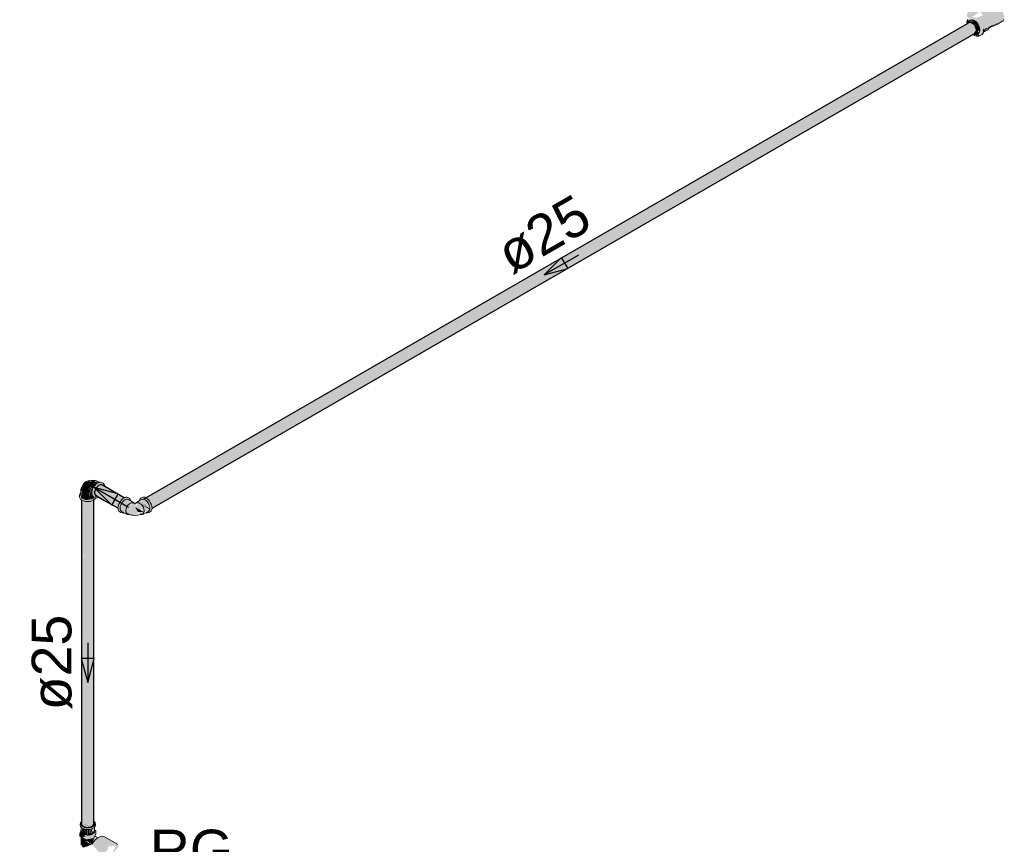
# Model space of a CAD drawing. Header units: millimetres. Extents: x 567 to 934, y -1 to 364.
# Tile 520 of 656: x 818.62 to 823.58, y 8.98 to 13.13. Entities that reach past the tile are written whole.
import ezdxf

# ---------------------------------------------------------------- set-up
doc = ezdxf.new("R2010")
doc.units = ezdxf.units.MM
doc.header["$MEASUREMENT"] = 0
doc.linetypes.add('NULL', pattern=[0])
for name, color, linetype, lineweight in [('AF-Condutos', 140, 'Continuous', 25), ('AF-Conexões', 152, 'Continuous', 18), ('AF-Registro', 253, 'Continuous', 18), ('AF-Sentido conduto', 140, 'Continuous', 30), ('AF-Textos conduto', 7, 'Continuous', 9), ('Textos', 7, 'Continuous', 9)]:
    doc.layers.add(name, color=color, linetype=linetype, lineweight=lineweight)
doc.styles.add('Arial', font='arial.ttf')

msp = doc.modelspace()

# ---------------------------------------------------------------- hatches: boundary and pattern name
at = {"layer": 'AF-Condutos', "linetype": 'Continuous'}
for points in [[(823.4083, 13.1189), (823.4193, 13.1276), (819.2417, 10.7156)], [(823.4266, 13.1295), (819.2489, 10.7175), (823.4338, 13.1257)], [(819.2567, 10.7243), (819.2585, 10.7231), (823.4266, 13.1295)], [(823.4338, 13.1257), (819.2577, 10.7146), (823.442, 13.1181)], [(823.4354, 13.1266), (819.2585, 10.7231), (819.2646, 10.7186)], [(819.2648, 10.7187), (819.2723, 10.7107), (823.4442, 13.1194)], [(823.4259, 13.1088), (819.2665, 10.7074), (823.4384, 13.1015)], [(819.2738, 10.7115), (819.2793, 10.7002), (823.4515, 13.109)], [(823.4514, 13.0948), (823.4391, 13.1019), (819.2738, 10.6971)], [(823.4411, 13.0784), (823.4393, 13.083), (823.4514, 13.0948), (819.2783, 10.6855), (823.4152, 13.0626)], [(819.2846, 10.6891), (823.456, 13.0974), (819.2806, 10.7009)], [(823.4542, 13.0783), (819.2765, 10.6663), (823.4201, 13.0578)], [(823.457, 13.0866), (819.2793, 10.6746), (823.4321, 13.0655)], [(823.4399, 13.0767), (823.4152, 13.0626), (819.2793, 10.6746)], [(819.2871, 10.6791), (823.4152, 13.0626), (819.2854, 10.6895)], [(823.4482, 13.074), (819.2872, 10.6725), (819.2871, 10.6716)], [(823.4542, 13.0783), (819.288, 10.6796), (819.2872, 10.6725)], [(823.4567, 13.0864), (823.4321, 13.0655), (823.4542, 13.0783)], [(819.0488, 10.7801), (819.1465, 10.7242), (819.0339, 10.7892), (819.0172, 10.7858), (819.0019, 10.7668), (818.9982, 10.7448), (819.1157, 10.6722), (819.1286, 10.7079), (819.0509, 10.7625), (819.1352, 10.7176), (819.0494, 10.7745), (819.1421, 10.7229)], [(819.0488, 10.7801), (819.143, 10.7227), (819.1464, 10.7241)], [(819.0494, 10.7745), (819.1366, 10.7173), (819.1431, 10.7221)], [(818.9326, 9.0861), (818.9345, 9.0754), (818.9522, 9.0652), (818.9522, 10.7132), (818.9417, 9.0988), (818.9415, 10.7172), (818.9346, 9.0951), (818.9345, 10.7234)], [(818.9647, 9.0641), (818.977, 9.066), (818.977, 10.714)], [(818.977, 9.066), (818.9869, 9.0706), (818.9869, 10.7186)], [(818.9927, 10.7128), (818.9927, 10.7251), (818.9869, 10.7186)], [(818.9927, 9.0771), (818.9927, 10.7251), (818.9869, 9.0706)], [(819.0019, 10.7374), (819.0206, 10.7291), (819.007, 10.7394)], [(819.0185, 10.7278), (819.1158, 10.6716), (819.0313, 10.7244)], [(819.0509, 10.7625), (819.1288, 10.7088), (819.1363, 10.7167)], [(818.9326, 10.7132), (818.9326, 9.0826), (818.9345, 10.7121)], [(818.9346, 9.0889), (818.9414, 10.7093), (818.9345, 10.7123)], [(818.9415, 10.7091), (818.9417, 9.0988), (818.9521, 10.7045)], [(818.9522, 9.0652), (818.9647, 9.0641), (818.9647, 10.7121)], [(818.9522, 10.7048), (818.9522, 9.0652), (818.9647, 10.7035)], [(818.9647, 10.7058), (818.9647, 9.0641), (818.977, 10.7067)], [(818.9869, 10.7096), (818.977, 10.7072), (818.977, 9.066)], [(818.9869, 9.0706), (818.9927, 10.7128), (818.9869, 10.7085)], [(818.9927, 9.0771), (818.9934, 10.7133), (818.9927, 10.7128)], [(818.9934, 9.0845), (818.9934, 10.7133), (818.9927, 9.0953)]]:
    msp.add_hatch(color=151, dxfattribs=at).paths.add_polyline_path(points)
at = {"layer": 'AF-Conexões', "linetype": 'Continuous'}
for points in [[(823.4685, 13.2129), (823.4483, 13.2227), (823.4319, 13.2187), (823.411, 13.2012), (823.3974, 13.1776), (823.3924, 13.1533), (823.398, 13.1394), (823.4253, 13.1501), (823.456, 13.1738), (823.4759, 13.157), (823.4444, 13.1427), (823.4115, 13.1469), (823.3937, 13.1287), (823.4006, 13.1275), (823.4149, 13.1326), (823.4108, 13.1411), (823.4393, 13.1327), (823.4372, 13.1251), (823.4536, 13.0989), (823.456, 13.0511), (823.4686, 13.0587), (823.4773, 13.0863), (823.5036, 13.0936), (823.4773, 13.0757), (823.4984, 13.0859), (823.5273, 13.1093), (823.5244, 13.1025), (823.5467, 13.1107), (823.573, 13.126), (823.5806, 13.145), (823.5732, 13.1745), (823.554, 13.1987), (823.5317, 13.2074), (823.5031, 13.1921), (823.5029, 13.1889), (823.4829, 13.1884), (823.4608, 13.2087)], [(823.3944, 13.1194), (823.4029, 13.1205), (823.4199, 13.1321), (823.3953, 13.1284)], [(823.3944, 13.1192), (823.3944, 13.1133), (823.4086, 13.1188), (823.4302, 13.1063), (823.4367, 13.1059), (823.4141, 13.1246)], [(823.4248, 13.1308), (823.4146, 13.1264), (823.4367, 13.1059), (823.4516, 13.1031), (823.4492, 13.1081)], [(823.4536, 13.0669), (823.4471, 13.0749), (823.4372, 13.103), (823.4411, 13.0784), (823.4311, 13.0642), (823.4237, 13.0599), (823.4367, 13.0559)], [(823.4564, 13.0896), (823.4516, 13.1031), (823.4316, 13.1062), (823.4411, 13.0784), (823.4373, 13.1022), (823.4471, 13.0749)], [(823.5273, 13.1093), (823.5055, 13.0971), (823.5022, 13.0901)], [(823.5197, 13.0978), (823.5273, 13.1093), (823.5029, 13.0907)], [(823.4379, 13.0565), (823.4393, 13.0497), (823.4482, 13.0488)], [(823.4402, 13.0579), (823.4482, 13.0488), (823.456, 13.0511), (823.4446, 13.0602)], [(823.4435, 13.061), (823.456, 13.0511), (823.4492, 13.0628)], [(823.4573, 13.0808), (823.4569, 13.0865), (823.4471, 13.0749)], [(823.4753, 13.0696), (823.5013, 13.0868), (823.4762, 13.0748)], [(823.5036, 13.0936), (823.4773, 13.079), (823.4762, 13.0751)], [(823.4793, 13.0801), (823.5036, 13.0936), (823.4851, 13.0885)], [(818.9345, 10.777), (818.9337, 10.7612), (818.9459, 10.7513), (818.9663, 10.7481), (818.9641, 10.7575), (818.9679, 10.7953), (818.9817, 10.8041), (818.9709, 10.8098), (818.945, 10.7978)], [(818.9865, 10.7626), (818.9668, 10.7822), (818.9643, 10.7739)], [(818.9855, 10.7617), (818.9667, 10.7725), (818.9844, 10.7556)], [(818.9668, 10.7578), (818.984, 10.7479), (818.9668, 10.7634), (818.9846, 10.7537), (818.9667, 10.7717)], [(818.9893, 10.7706), (818.9927, 10.7776), (818.9707, 10.7904), (818.9668, 10.7822)], [(818.9858, 10.7632), (818.988, 10.7679), (818.9668, 10.7822)], [(818.9668, 10.7634), (818.9842, 10.7492), (818.9846, 10.7537)], [(818.9985, 10.7861), (818.9817, 10.8041), (818.9707, 10.7904), (818.9927, 10.7776)], [(819.0043, 10.7923), (818.9881, 10.8087), (818.9817, 10.8041)], [(819.0026, 10.792), (818.9817, 10.8041), (818.9984, 10.7861)], [(819.0185, 10.7278), (818.9982, 10.7334), (819.0019, 10.7668), (819.0139, 10.7827), (819.027, 10.7338), (819.0259, 10.7899), (819.0459, 10.7823), (819.0413, 10.7968), (819.0212, 10.8029), (818.9988, 10.7866), (818.988, 10.7679), (818.9841, 10.7486), (818.9934, 10.7311)], [(819.0139, 10.7998), (818.9927, 10.8107), (818.9881, 10.8087)], [(819.0086, 10.7969), (818.9881, 10.8087), (819.004, 10.7926)], [(819.0138, 10.7998), (818.9881, 10.8087), (819.0079, 10.7972)], [(819.0188, 10.8018), (819.0055, 10.8104), (818.9944, 10.8114)], [(818.9215, 10.7365), (818.9271, 10.7177), (818.9524, 10.7065), (818.9739, 10.7065), (818.9926, 10.7127), (818.9992, 10.7245), (818.984, 10.7157), (818.9524, 10.7133), (818.9326, 10.7221), (818.9229, 10.7303), (818.9271, 10.7485)], [(818.9271, 10.7245), (818.9524, 10.7133), (818.9744, 10.7156), (818.9721, 10.7465), (818.9631, 10.7458), (818.9352, 10.7542), (818.9326, 10.7271)], [(818.9283, 10.7495), (818.9283, 10.729), (818.9326, 10.7527)], [(818.9295, 10.7313), (818.9326, 10.7271), (818.933, 10.7559)], [(818.9297, 10.7605), (818.933, 10.7559), (818.9631, 10.7458)], [(818.9643, 10.7592), (818.9846, 10.7446), (818.9842, 10.7478)], [(818.9877, 10.7223), (818.9877, 10.7344), (818.9756, 10.7473), (818.9721, 10.7171)], [(818.9933, 10.7265), (818.9881, 10.7338), (818.9877, 10.7223)], [(818.9994, 10.7388), (818.9998, 10.7258), (819.0036, 10.734)], [(819.2666, 10.6483), (819.2803, 10.661), (819.275, 10.6923), (819.2638, 10.7076), (819.2371, 10.7242), (819.209, 10.7016), (819.2328, 10.6953), (819.2477, 10.6734), (819.2299, 10.6941), (819.2133, 10.6951), (819.2058, 10.6791), (819.2032, 10.6939), (819.1806, 10.6985), (819.1843, 10.6887), (819.173, 10.6941), (819.1853, 10.6992), (819.151, 10.7202), (819.1719, 10.7223), (819.1528, 10.7269), (819.1304, 10.7106), (819.1197, 10.6919), (819.1157, 10.6726), (819.1197, 10.6579), (819.1363, 10.6483), (819.1227, 10.6677), (819.1409, 10.6487), (819.2058, 10.6361), (819.227, 10.6397), (819.2133, 10.6426), (819.2098, 10.6495), (819.2133, 10.6581), (819.2275, 10.6684), (819.2311, 10.6598), (819.2342, 10.6695), (819.2417, 10.6586), (819.2311, 10.6598), (819.2275, 10.6684), (819.2133, 10.6581), (819.2133, 10.6426), (819.2181, 10.6498), (819.2275, 10.6413), (819.2472, 10.6546), (819.2756, 10.6652), (819.2762, 10.6696), (819.2526, 10.6519)], [(819.1633, 10.7179), (819.1582, 10.7174), (819.1803, 10.7046)], [(819.231, 10.7223), (819.2234, 10.7114), (819.2371, 10.7242), (819.2503, 10.7206), (819.2727, 10.6982), (819.2803, 10.6786), (819.2803, 10.661), (819.2666, 10.6483), (819.2727, 10.6502), (819.2862, 10.6644), (819.2832, 10.6919), (819.2725, 10.7106), (819.2577, 10.7236)], [(819.2473, 10.6521), (819.2026, 10.6779), (819.2141, 10.654)], [(819.2277, 10.7076), (819.2756, 10.6652), (819.2766, 10.6673)], [(819.2346, 10.6908), (819.237, 10.6871), (819.2757, 10.6651), (819.2655, 10.6738)]]:
    msp.add_hatch(color=161, dxfattribs=at).paths.add_polyline_path(points)
at = {"layer": 'AF-Registro', "linetype": 'Continuous'}
for points in [[(819.0005, 9.0695), (819.0018, 9.0813), (818.9935, 9.0714), (818.9638, 9.0594), (818.9395, 9.0673), (818.9448, 9.0562), (818.9736, 9.054), (818.981, 9.0608)], [(818.9417, 9.0835), (818.9743, 9.0647), (818.9806, 9.0641)], [(818.9291, 9.047), (818.9236, 9.0351), (818.953, 9.0181)], [(818.9236, 9.0194), (818.9309, 9.0152), (818.953, 9.0181), (818.9236, 9.0351)], [(818.9295, 9.0453), (818.9341, 9.0354), (818.9385, 9.0586)], [(819.0039, 9.0475), (818.9955, 9.0346), (818.953, 9.0181), (818.9319, 9.0146), (818.953, 9.0024), (818.9932, 9.0086)], [(818.9385, 9.0589), (818.9341, 9.0354), (818.9466, 9.0282), (818.9408, 9.058)], [(818.941, 9.0571), (818.9466, 9.0282), (818.9466, 9.0554)], [(818.9466, 9.0558), (818.9466, 9.0282), (818.9549, 9.0262)], [(818.9482, 9.0544), (818.9549, 9.0262), (818.9549, 9.0538)], [(818.9624, 9.0534), (818.9549, 9.0539), (818.9549, 9.0262), (818.9638, 9.0255)], [(818.9713, 9.0538), (818.9638, 9.0533), (818.9638, 9.0255), (818.9727, 9.0262)], [(818.9809, 9.0296), (818.9809, 9.0557), (818.973, 9.0277)], [(818.979, 9.0544), (818.9736, 9.054), (818.973, 9.0277)], [(818.9866, 9.0571), (818.9809, 9.0558), (818.9809, 9.0282)], [(818.9915, 9.0547), (818.9809, 9.0282), (818.9935, 9.0354)], [(818.9986, 9.0202), (819.0039, 9.0318), (819.0039, 9.0475)], [(818.9319, 8.9702), (818.9402, 8.962), (818.9831, 8.977), (818.9422, 9.0008), (818.9591, 8.9963), (818.983, 8.9776), (818.9938, 8.993), (818.9906, 9.0032), (818.9402, 9.002), (818.9319, 9.0102)], [(818.932, 9.0143), (818.9362, 9.0051), (818.9517, 9.0032)], [(818.9914, 9.0051), (818.992, 9.0085), (818.9556, 8.9966), (818.972, 8.9966)], [(819.0337, 9.02), (819.0161, 9.0141), (818.9985, 8.9996), (818.9839, 8.979), (819.039, 8.9188), (819.0802, 8.9271), (819.0545, 8.939), (819.0661, 8.9555), (819.0632, 8.9615), (819.0773, 8.9748), (819.0802, 8.9671), (819.0943, 8.9718), (819.1059, 8.9687), (819.0802, 8.9271), (819.12, 8.9651), (819.113, 8.978), (819.0483, 9.0162)]]:
    msp.add_hatch(color=254, dxfattribs=at).paths.add_polyline_path(points)

# ---------------------------------------------------------------- linework, layer by layer
at = {"layer": 'AF-Condutos'}
for p, q in [((823.393, 13.1124), (819.2417, 10.7156)), ((823.3944, 13.1133), (823.393, 13.1124)), ((823.4063, 13.1201), (823.3944, 13.1133)), ((823.4266, 13.1295), (823.4193, 13.1276)), ((823.4302, 13.1284), (823.4266, 13.1295)), ((819.2871, 10.6716), (823.4482, 13.074)), ((819.0019, 10.7668), (818.9982, 10.7552)), ((819.0086, 10.7776), (819.0019, 10.7668)), ((819.0172, 10.7858), (819.0086, 10.7776)), ((819.0261, 10.7898), (819.0172, 10.7858)), ((819.0339, 10.7892), (819.0261, 10.7898)), ((819.0487, 10.7806), (819.0339, 10.7892)), ((819.1465, 10.7242), (819.0487, 10.7806)), ((818.9982, 10.7552), (818.9982, 10.7492)), ((818.9982, 10.7492), (818.9982, 10.7448)), ((818.9982, 10.7448), (819.0019, 10.7374)), ((819.0019, 10.7374), (819.0048, 10.7357)), ((819.0048, 10.7357), (819.006, 10.735)), ((819.006, 10.735), (819.0185, 10.7278)), ((819.0185, 10.7278), (819.0536, 10.7075)), ((818.9326, 10.7136), (818.9326, 10.7132)), ((818.9326, 10.7132), (818.9326, 9.0826)), ((818.9934, 9.0948), (818.9934, 10.7133)), ((819.0536, 10.7075), (819.1158, 10.6716)), ((818.9326, 9.0826), (818.9345, 9.0754)), ((818.9869, 9.0706), (818.9927, 9.0771)), ((818.9927, 9.0771), (818.9934, 9.0845)), ((818.9934, 9.0884), (818.9934, 9.0948)), ((818.9934, 9.0883), (818.9934, 9.0884)), ((818.9934, 9.0845), (818.9934, 9.0883)), ((818.9345, 9.0754), (818.9415, 9.0692)), ((818.9415, 9.0692), (818.9522, 9.0652)), ((818.9522, 9.0652), (818.9647, 9.0641)), ((818.9647, 9.0641), (818.977, 9.066)), ((818.977, 9.066), (818.9869, 9.0706))]:
    msp.add_line(p, q, dxfattribs=at)
at = {"layer": 'AF-Conexões'}
for p, q in [((823.3936, 13.1278), (823.3924, 13.1183)), ((823.3924, 13.1183), (823.393, 13.1124)), ((823.3937, 13.1287), (823.3936, 13.1278)), ((823.3969, 13.1358), (823.3937, 13.1287)), ((823.4172, 13.1323), (823.3944, 13.1192)), ((823.3944, 13.1192), (823.3944, 13.1133)), ((823.4086, 13.1188), (823.4302, 13.1063)), ((823.41, 13.1307), (823.4158, 13.1325)), ((823.4158, 13.1325), (823.4172, 13.1323)), ((823.4172, 13.1323), (823.4225, 13.1318)), ((823.4225, 13.1318), (823.4296, 13.1288)), ((823.4296, 13.1288), (823.4302, 13.1284)), ((823.4302, 13.1284), (823.4368, 13.1235)), ((823.4302, 13.1063), (823.4411, 13.0784)), ((823.4368, 13.1235), (823.4435, 13.1165)), ((823.4435, 13.1165), (823.4492, 13.1081)), ((823.4492, 13.1081), (823.4536, 13.0989)), ((823.4536, 13.0989), (823.4556, 13.0923)), ((823.5016, 13.0875), (823.5197, 13.0978)), ((823.5048, 13.0967), (823.5022, 13.0901)), ((823.5042, 13.0938), (823.5048, 13.0967)), ((823.5197, 13.0978), (823.527, 13.1021)), ((823.527, 13.1021), (823.5356, 13.1071)), ((823.5356, 13.1071), (823.5371, 13.108)), ((823.5371, 13.108), (823.5391, 13.1091)), ((823.5371, 13.108), (823.5407, 13.1081)), ((823.5434, 13.1117), (823.5379, 13.1091)), ((823.5391, 13.1091), (823.5434, 13.1117)), ((823.5407, 13.1081), (823.5467, 13.1107)), ((823.5467, 13.1107), (823.5688, 13.1236)), ((823.5688, 13.1236), (823.573, 13.126)), ((823.573, 13.126), (823.5756, 13.1297)), ((823.5756, 13.1297), (823.576, 13.1301)), ((823.576, 13.1301), (823.5786, 13.1339)), ((823.4223, 13.0591), (823.4246, 13.0574)), ((823.4237, 13.0599), (823.4268, 13.059)), ((823.4246, 13.0574), (823.4296, 13.0538)), ((823.4268, 13.059), (823.4367, 13.0559)), ((823.4296, 13.0538), (823.4393, 13.0497)), ((823.4311, 13.0642), (823.4302, 13.063)), ((823.4411, 13.0784), (823.4311, 13.0642)), ((823.4367, 13.0559), (823.449, 13.063)), ((823.4393, 13.0497), (823.4482, 13.0488)), ((823.4482, 13.0488), (823.456, 13.0511)), ((823.449, 13.063), (823.45, 13.0636)), ((823.45, 13.0636), (823.4492, 13.0628)), ((823.4536, 13.0669), (823.45, 13.0636)), ((823.4564, 13.073), (823.4536, 13.0669)), ((823.4556, 13.0923), (823.4564, 13.0896)), ((823.456, 13.0511), (823.4686, 13.0587)), ((823.4564, 13.0896), (823.4568, 13.086)), ((823.4571, 13.0784), (823.4564, 13.073)), ((823.4568, 13.086), (823.4573, 13.0808)), ((823.4573, 13.0808), (823.4571, 13.0784)), ((823.4686, 13.0587), (823.4718, 13.0633)), ((823.4718, 13.0633), (823.475, 13.0679)), ((823.4748, 13.0779), (823.4762, 13.0804)), ((823.475, 13.0679), (823.4753, 13.0696)), ((823.4753, 13.0696), (823.4968, 13.0819)), ((823.4753, 13.0696), (823.4764, 13.076)), ((823.4773, 13.0863), (823.4763, 13.0806)), ((823.4764, 13.076), (823.4768, 13.0788)), ((823.4768, 13.0788), (823.4773, 13.0813)), ((823.4773, 13.0823), (823.4773, 13.0863)), ((823.4773, 13.0813), (823.4773, 13.0823)), ((823.4968, 13.0819), (823.5013, 13.0868)), ((823.5013, 13.0868), (823.5016, 13.0875)), ((823.5016, 13.0875), (823.5031, 13.0912)), ((823.5031, 13.0912), (823.5042, 13.0938)), ((818.9295, 10.7711), (818.9283, 10.7659)), ((818.9283, 10.7659), (818.9283, 10.7495)), ((818.933, 10.776), (818.9295, 10.7711)), ((818.9345, 10.777), (818.9327, 10.7673)), ((818.9327, 10.7673), (818.9337, 10.7612)), ((818.9345, 10.777), (818.933, 10.776)), ((818.9347, 10.7784), (818.9345, 10.777)), ((818.9349, 10.7793), (818.9347, 10.7784)), ((818.9402, 10.7914), (818.9349, 10.7793)), ((818.945, 10.7978), (818.9402, 10.7914)), ((818.956, 10.8071), (818.945, 10.7978)), ((818.9607, 10.8086), (818.956, 10.8071)), ((818.9654, 10.8102), (818.9607, 10.8086)), ((818.9643, 10.7739), (818.9635, 10.7661)), ((818.9635, 10.7661), (818.9643, 10.7592)), ((818.9668, 10.7822), (818.9643, 10.7739)), ((818.9699, 10.8122), (818.9654, 10.8102)), ((818.9707, 10.7904), (818.9668, 10.7822)), ((818.9754, 10.8127), (818.9699, 10.8122)), ((818.9758, 10.7978), (818.9707, 10.7904)), ((818.9859, 10.8124), (818.9754, 10.8127)), ((818.9817, 10.8041), (818.9758, 10.7978)), ((818.9802, 10.8122), (818.9927, 10.8107)), ((818.9886, 10.8111), (818.9802, 10.8122)), ((818.9881, 10.8087), (818.9817, 10.8041)), ((818.988, 10.7679), (818.9851, 10.758)), ((818.993, 10.8108), (818.9859, 10.8124)), ((818.9927, 10.7776), (818.988, 10.7679)), ((818.9927, 10.8107), (818.9881, 10.8087)), ((818.9927, 10.8107), (818.9886, 10.8111)), ((818.993, 10.8108), (818.9927, 10.8107)), ((818.9927, 10.8107), (818.9927, 10.8107)), ((818.9988, 10.7866), (818.9927, 10.7776)), ((818.9944, 10.8114), (818.993, 10.8108)), ((819.0004, 10.812), (818.9944, 10.8114)), ((819.0059, 10.7941), (818.9988, 10.7866)), ((819.0055, 10.8104), (819.0004, 10.812)), ((819.0197, 10.8022), (819.0055, 10.8104)), ((819.0135, 10.7996), (819.0059, 10.7941)), ((819.0197, 10.8022), (819.0135, 10.7996)), ((819.0212, 10.8029), (819.0197, 10.8022)), ((819.0283, 10.8036), (819.0212, 10.8029)), ((819.0344, 10.8017), (819.0283, 10.8036)), ((819.0402, 10.7983), (819.0344, 10.8017)), ((819.0449, 10.7939), (819.0402, 10.7983)), ((819.0479, 10.7874), (819.0449, 10.7939)), ((819.0487, 10.7806), (819.0479, 10.7874)), ((818.9229, 10.7427), (818.9215, 10.7365)), ((818.9215, 10.7365), (818.9215, 10.7297)), ((818.9215, 10.7297), (818.9229, 10.7235)), ((818.9271, 10.7485), (818.9229, 10.7427)), ((818.9229, 10.7235), (818.9271, 10.7177)), ((818.9283, 10.7495), (818.9271, 10.7485)), ((818.9271, 10.7177), (818.9326, 10.7136)), ((818.9283, 10.7495), (818.9283, 10.7365)), ((818.9283, 10.7365), (818.9295, 10.7313)), ((818.9295, 10.7313), (818.9326, 10.7271)), ((818.9326, 10.7271), (818.933, 10.7265)), ((818.933, 10.7265), (818.9385, 10.7223)), ((818.9337, 10.7612), (818.9383, 10.7556)), ((818.9383, 10.7556), (818.9459, 10.7513)), ((818.9385, 10.7223), (818.9457, 10.7191)), ((818.9457, 10.7191), (818.9541, 10.7171)), ((818.9459, 10.7513), (818.9556, 10.7487)), ((818.9541, 10.7171), (818.9631, 10.7164)), ((818.9556, 10.7487), (818.9663, 10.7481)), ((818.9631, 10.7164), (818.9721, 10.7171)), ((818.9643, 10.7592), (818.9668, 10.7538)), ((818.9663, 10.7481), (818.9692, 10.7485)), ((818.9668, 10.7538), (818.9707, 10.7502)), ((818.9692, 10.7485), (818.9728, 10.749)), ((818.9707, 10.7502), (818.9728, 10.749)), ((818.9721, 10.7171), (818.9805, 10.7191)), ((818.9728, 10.749), (818.9849, 10.742)), ((818.9805, 10.7191), (818.981, 10.7193)), ((818.981, 10.7193), (818.9822, 10.7199)), ((818.9822, 10.7199), (818.9873, 10.7221)), ((818.9851, 10.758), (818.9841, 10.7486)), ((818.9841, 10.7486), (818.9849, 10.742)), ((818.9849, 10.742), (818.9851, 10.7404)), ((818.9851, 10.7404), (818.988, 10.7339)), ((818.9873, 10.7221), (818.9877, 10.7223)), ((818.9877, 10.7223), (818.9919, 10.7254)), ((818.988, 10.7339), (818.9927, 10.7295)), ((818.9919, 10.7254), (818.9933, 10.7265)), ((818.9927, 10.7295), (818.9934, 10.7292)), ((818.9933, 10.7265), (818.9934, 10.7266)), ((818.9934, 10.7292), (818.9947, 10.7284)), ((818.9934, 10.7266), (818.9944, 10.728)), ((818.9934, 10.7133), (818.9992, 10.7177)), ((818.9944, 10.7281), (818.9947, 10.7284)), ((818.9944, 10.728), (818.9944, 10.7281)), ((818.9982, 10.7492), (818.9947, 10.7519)), ((818.9947, 10.7284), (818.9953, 10.728)), ((818.9953, 10.728), (818.9986, 10.7261)), ((818.9986, 10.7261), (819.0036, 10.7246)), ((818.9992, 10.7177), (819.0012, 10.7204)), ((819.0012, 10.7204), (819.0034, 10.7235)), ((819.0034, 10.7235), (819.0035, 10.7241)), ((819.0035, 10.7241), (819.0036, 10.7246)), ((819.0036, 10.7246), (819.0041, 10.7245)), ((819.0041, 10.7245), (819.0047, 10.7243)), ((819.0047, 10.7243), (819.0048, 10.7243)), ((819.0048, 10.7316), (819.0048, 10.7357)), ((819.0048, 10.7243), (819.0118, 10.725)), ((819.0118, 10.725), (819.0185, 10.7278)), ((819.1375, 10.7181), (819.1304, 10.7106)), ((819.1452, 10.7236), (819.1375, 10.7181)), ((819.151, 10.7146), (819.1447, 10.71)), ((819.1465, 10.7242), (819.1452, 10.7236)), ((819.1528, 10.7269), (819.1465, 10.7242)), ((819.1574, 10.7173), (819.151, 10.7146)), ((819.1599, 10.7276), (819.1528, 10.7269)), ((819.1582, 10.7174), (819.1574, 10.7173)), ((819.1633, 10.7179), (819.1582, 10.7174)), ((819.166, 10.7257), (819.1599, 10.7276)), ((819.1684, 10.7163), (819.1633, 10.7179)), ((819.1719, 10.7223), (819.166, 10.7257)), ((819.1797, 10.7099), (819.1684, 10.7163)), ((819.1765, 10.7179), (819.1719, 10.7223)), ((819.1795, 10.7114), (819.1765, 10.7179)), ((819.2345, 10.7163), (819.2232, 10.7098)), ((819.2264, 10.7179), (819.2234, 10.7114)), ((819.231, 10.7223), (819.2264, 10.7179)), ((819.2369, 10.7257), (819.231, 10.7223)), ((819.2396, 10.7179), (819.2345, 10.7163)), ((819.243, 10.7276), (819.2369, 10.7257)), ((819.2447, 10.7174), (819.2396, 10.7179)), ((819.2501, 10.7269), (819.243, 10.7276)), ((819.2455, 10.7173), (819.2447, 10.7174)), ((819.2519, 10.7146), (819.2455, 10.7173)), ((819.2564, 10.7242), (819.2501, 10.7269)), ((819.2582, 10.71), (819.2519, 10.7146)), ((819.2577, 10.7236), (819.2564, 10.7242)), ((819.2654, 10.7181), (819.2577, 10.7236)), ((819.2725, 10.7106), (819.2654, 10.7181)), ((818.9326, 10.7136), (818.9337, 10.7127)), ((818.9337, 10.7127), (818.9423, 10.7089)), ((818.9423, 10.7089), (818.9524, 10.7065)), ((818.9524, 10.7065), (818.9631, 10.7057)), ((818.9631, 10.7057), (818.9739, 10.7065)), ((818.9739, 10.7065), (818.984, 10.7089)), ((818.984, 10.7089), (818.9926, 10.7127)), ((818.9926, 10.7127), (818.9934, 10.7133)), ((819.1167, 10.682), (819.1157, 10.6726)), ((819.1157, 10.6726), (819.1158, 10.6716)), ((819.1158, 10.6716), (819.1167, 10.6644)), ((819.1197, 10.6919), (819.1167, 10.682)), ((819.1167, 10.6644), (819.1197, 10.6579)), ((819.1243, 10.7016), (819.1197, 10.6919)), ((819.1304, 10.7106), (819.1243, 10.7016)), ((819.1273, 10.6799), (819.1265, 10.672)), ((819.1265, 10.672), (819.1273, 10.6652)), ((819.1298, 10.6881), (819.1273, 10.6799)), ((819.1273, 10.6652), (819.1274, 10.665)), ((819.1274, 10.665), (819.1298, 10.6597)), ((819.1337, 10.6963), (819.1298, 10.6881)), ((819.1387, 10.7037), (819.1337, 10.6963)), ((819.1447, 10.71), (819.1387, 10.7037)), ((819.1563, 10.6684), (819.155, 10.6591)), ((819.1601, 10.6782), (819.1563, 10.6684)), ((819.1659, 10.6871), (819.1601, 10.6782)), ((819.173, 10.6941), (819.1659, 10.6871)), ((819.1799, 10.6981), (819.173, 10.6941)), ((819.1797, 10.7099), (819.1795, 10.7114)), ((819.1811, 10.709), (819.1797, 10.7099)), ((819.1806, 10.6985), (819.1799, 10.6981)), ((819.1875, 10.6995), (819.1806, 10.6985)), ((819.1939, 10.7016), (819.1811, 10.709)), ((819.1877, 10.6996), (819.1875, 10.6995)), ((819.1949, 10.6976), (819.1877, 10.6996)), ((819.1978, 10.698), (819.1939, 10.7016)), ((819.1984, 10.6967), (819.1949, 10.6976)), ((819.1984, 10.6967), (819.1978, 10.698)), ((819.1996, 10.6964), (819.1984, 10.6967)), ((819.2015, 10.6959), (819.1996, 10.6964)), ((819.2045, 10.6967), (819.2015, 10.6959)), ((819.2045, 10.6966), (819.2026, 10.6926)), ((819.2051, 10.698), (819.2045, 10.6967)), ((819.208, 10.6976), (819.2045, 10.6967)), ((819.209, 10.7016), (819.2051, 10.698)), ((819.2152, 10.6996), (819.208, 10.6976)), ((819.2218, 10.709), (819.209, 10.7016)), ((819.2154, 10.6995), (819.2152, 10.6996)), ((819.2223, 10.6985), (819.2154, 10.6995)), ((819.2232, 10.7098), (819.2218, 10.709)), ((819.223, 10.6981), (819.2223, 10.6985)), ((819.2261, 10.6963), (819.223, 10.6981)), ((819.2234, 10.7114), (819.2232, 10.7098)), ((819.2299, 10.6941), (819.2261, 10.6963)), ((819.237, 10.6871), (819.2299, 10.6941)), ((819.2428, 10.6782), (819.237, 10.6871)), ((819.2466, 10.6684), (819.2428, 10.6782)), ((819.248, 10.6591), (819.2466, 10.6684)), ((819.2642, 10.7037), (819.2582, 10.71)), ((819.2692, 10.6963), (819.2642, 10.7037)), ((819.2732, 10.6881), (819.2692, 10.6963)), ((819.2786, 10.7016), (819.2725, 10.7106)), ((819.2756, 10.6799), (819.2732, 10.6881)), ((819.2732, 10.6597), (819.2755, 10.665)), ((819.2755, 10.665), (819.2756, 10.6652)), ((819.2764, 10.672), (819.2756, 10.6799)), ((819.2756, 10.6652), (819.2764, 10.672)), ((819.2832, 10.6919), (819.2786, 10.7016)), ((819.2862, 10.682), (819.2832, 10.6919)), ((819.2832, 10.6579), (819.2862, 10.6644)), ((819.2872, 10.6726), (819.2862, 10.682)), ((819.2862, 10.6644), (819.2871, 10.6716)), ((819.2871, 10.6716), (819.2872, 10.6726)), ((819.1197, 10.6579), (819.1243, 10.6536)), ((819.1243, 10.6536), (819.1302, 10.6502)), ((819.1298, 10.6597), (819.1337, 10.6561)), ((819.1302, 10.6502), (819.1363, 10.6483)), ((819.1337, 10.6561), (819.1449, 10.6496)), ((819.1363, 10.6483), (819.1409, 10.6487)), ((819.1409, 10.6487), (819.1415, 10.6488)), ((819.1415, 10.6488), (819.1434, 10.649)), ((819.1434, 10.649), (819.1449, 10.6496)), ((819.1449, 10.6496), (819.1456, 10.6492)), ((819.1456, 10.6492), (819.1591, 10.6414)), ((819.155, 10.6591), (819.1558, 10.6542)), ((819.1558, 10.6542), (819.1563, 10.6512)), ((819.1563, 10.6512), (819.1601, 10.6459)), ((819.1591, 10.6414), (819.1642, 10.6398)), ((819.1601, 10.6459), (819.1719, 10.6415)), ((819.1642, 10.6398), (819.1701, 10.6404)), ((819.1701, 10.6404), (819.1714, 10.6409)), ((819.1714, 10.6409), (819.1723, 10.6413)), ((819.1719, 10.6415), (819.1723, 10.6413)), ((819.1723, 10.6413), (819.1754, 10.6399)), ((819.1754, 10.6399), (819.1789, 10.639)), ((819.1789, 10.639), (819.1842, 10.6376)), ((819.1842, 10.6376), (819.1922, 10.6366)), ((819.1922, 10.6366), (819.2058, 10.6361)), ((819.2058, 10.6361), (819.2169, 10.6375)), ((819.2169, 10.6375), (819.227, 10.6397)), ((819.227, 10.6397), (819.2297, 10.6407)), ((819.2297, 10.6407), (819.2309, 10.6412)), ((819.2309, 10.6412), (819.2355, 10.643)), ((819.2309, 10.6412), (819.2328, 10.6404)), ((819.2328, 10.6404), (819.2387, 10.6398)), ((819.2355, 10.643), (819.2428, 10.6459)), ((819.2387, 10.6398), (819.2438, 10.6414)), ((819.2428, 10.6459), (819.2466, 10.6512)), ((819.2438, 10.6414), (819.2566, 10.6488)), ((819.2466, 10.6512), (819.2472, 10.6546)), ((819.2472, 10.6546), (819.2474, 10.6555)), ((819.2474, 10.6555), (819.248, 10.6591)), ((819.2566, 10.6488), (819.2573, 10.6492)), ((819.2573, 10.6492), (819.258, 10.6496)), ((819.258, 10.6496), (819.2692, 10.6561)), ((819.258, 10.6496), (819.2595, 10.649)), ((819.2595, 10.649), (819.2614, 10.6488)), ((819.2614, 10.6488), (819.2666, 10.6483)), ((819.2666, 10.6483), (819.2727, 10.6502)), ((819.2692, 10.6561), (819.2732, 10.6597)), ((819.2727, 10.6502), (819.2786, 10.6536)), ((819.2786, 10.6536), (819.2832, 10.6579))]:
    msp.add_line(p, q, dxfattribs=at)
at = {"layer": 'AF-Registro'}
for p, q in [((818.9271, 9.087), (818.9258, 9.0813)), ((818.9258, 9.0813), (818.9258, 9.0752)), ((818.9295, 9.0903), (818.9271, 9.087)), ((818.9309, 9.0923), (818.9295, 9.0903)), ((818.9298, 9.0798), (818.9295, 9.0813)), ((818.9295, 9.0813), (818.9295, 9.0783)), ((818.9307, 9.0835), (818.9298, 9.0798)), ((818.9302, 9.0783), (818.9298, 9.0798)), ((818.9307, 9.0762), (818.9302, 9.0783)), ((818.9317, 9.0849), (818.9307, 9.0835)), ((818.9307, 9.0803), (818.9325, 9.0829)), ((818.9326, 9.0935), (818.9309, 9.0923)), ((818.9319, 9.0851), (818.9317, 9.0849)), ((818.9326, 9.0861), (818.9319, 9.0851)), ((818.9942, 9.0941), (818.9934, 9.0948)), ((818.9935, 9.0882), (818.9934, 9.0883)), ((818.9937, 9.088), (818.9935, 9.0882)), ((818.9969, 9.0835), (818.9937, 9.088)), ((818.9967, 9.0923), (818.9942, 9.0941)), ((819.0005, 9.087), (818.9967, 9.0923)), ((818.9977, 9.0798), (818.9969, 9.0835)), ((818.9974, 9.0783), (818.9969, 9.0762)), ((818.9977, 9.0798), (818.9974, 9.0783)), ((818.9981, 9.0813), (818.9977, 9.0798)), ((818.9981, 9.0783), (818.9981, 9.0813)), ((819.0018, 9.0813), (819.0005, 9.087)), ((819.0018, 9.0752), (819.0018, 9.0813)), ((818.9249, 9.0378), (818.9236, 9.0351)), ((818.9236, 9.0351), (818.9236, 9.0227)), ((818.9265, 9.0412), (818.9249, 9.0378)), ((818.9258, 9.0752), (818.9271, 9.0695)), ((818.9273, 9.0431), (818.9265, 9.0412)), ((818.9271, 9.0695), (818.9295, 9.0662)), ((818.9278, 9.0442), (818.9273, 9.0431)), ((818.9291, 9.047), (818.9278, 9.0442)), ((818.9295, 9.0478), (818.9291, 9.047)), ((818.9295, 9.0662), (818.9309, 9.0642)), ((818.9295, 9.0662), (818.9295, 9.0478)), ((818.9295, 9.0478), (818.9295, 9.0453)), ((818.9295, 9.0453), (818.9307, 9.0402)), ((818.9341, 9.0714), (818.9307, 9.0762)), ((818.9307, 9.0402), (818.9341, 9.0354)), ((818.9309, 9.0642), (818.9369, 9.0597)), ((818.9395, 9.0673), (818.9341, 9.0714)), ((818.9341, 9.0354), (818.9395, 9.0313)), ((818.9369, 9.0597), (818.9386, 9.059)), ((818.9386, 9.059), (818.9448, 9.0562)), ((818.9466, 9.0642), (818.9395, 9.0673)), ((818.9395, 9.0313), (818.9466, 9.0282)), ((818.9395, 9.0313), (818.9421, 9.0288)), ((818.9421, 9.0288), (818.9476, 9.0275)), ((818.9448, 9.0562), (818.954, 9.054)), ((818.9549, 9.0622), (818.9466, 9.0642)), ((818.9466, 9.0282), (818.9549, 9.0262)), ((818.9476, 9.0275), (818.953, 9.0262)), ((818.954, 9.054), (818.9638, 9.0533)), ((818.9581, 9.062), (818.9549, 9.0622)), ((818.9638, 9.0615), (818.9581, 9.062)), ((818.9727, 9.0622), (818.9638, 9.0615)), ((818.9638, 9.0533), (818.9736, 9.054)), ((818.9768, 9.0632), (818.9727, 9.0622)), ((818.9727, 9.0262), (818.9809, 9.0282)), ((818.9736, 9.054), (818.9828, 9.0562)), ((818.9746, 9.0262), (818.98, 9.0275)), ((818.9809, 9.0642), (818.9768, 9.0632)), ((818.98, 9.0275), (818.9854, 9.0288)), ((818.988, 9.0673), (818.9809, 9.0642)), ((818.9809, 9.0282), (818.988, 9.0313)), ((818.9828, 9.0562), (818.9863, 9.0577)), ((818.9854, 9.0288), (818.988, 9.0313)), ((818.9863, 9.0577), (818.9906, 9.0597)), ((818.9935, 9.0714), (818.988, 9.0673)), ((818.988, 9.0313), (818.9935, 9.0354)), ((818.9906, 9.0597), (818.9967, 9.0642)), ((818.9969, 9.0762), (818.9935, 9.0714)), ((818.9935, 9.0354), (818.9969, 9.0402)), ((818.9967, 9.0642), (818.9981, 9.0662)), ((818.9969, 9.0402), (818.9981, 9.0453)), ((818.9981, 9.0662), (819.0005, 9.0695)), ((818.9981, 9.0509), (818.9981, 9.0662)), ((818.9981, 9.0453), (818.9981, 9.0509)), ((818.9986, 9.0506), (818.9981, 9.0509)), ((818.9992, 9.0503), (818.9986, 9.0506)), ((818.9986, 9.0202), (819.0039, 9.0318)), ((819.0027, 9.0483), (818.9992, 9.0503)), ((819.0005, 9.0695), (819.0018, 9.0752)), ((819.0039, 9.0475), (819.0027, 9.0483)), ((819.0039, 9.0318), (819.0039, 9.0475)), ((818.9236, 9.0227), (818.9236, 9.0194)), ((818.9236, 9.0194), (818.9277, 9.0171)), ((818.9277, 9.0171), (818.9309, 9.0152)), ((818.9309, 9.0152), (818.9308, 9.015)), ((818.9308, 9.015), (818.9308, 8.9764)), ((818.9309, 9.0152), (818.9319, 9.0146)), ((818.9319, 9.0146), (818.953, 9.0024)), ((818.932, 9.0146), (818.932, 9.0143)), ((818.932, 9.0143), (818.933, 9.0096)), ((818.933, 9.0096), (818.9362, 9.0051)), ((818.9362, 9.0051), (818.9413, 9.0013)), ((818.9413, 9.0013), (818.9479, 8.9984)), ((818.9479, 8.9984), (818.9556, 8.9966)), ((818.953, 9.0262), (818.9584, 9.0249)), ((818.953, 9.0024), (818.9932, 9.0086)), ((818.9549, 9.0262), (818.9638, 9.0255)), ((818.9556, 8.9966), (818.9638, 8.9959)), ((818.9584, 9.0249), (818.9599, 9.0246)), ((818.9599, 9.0246), (818.9638, 9.0237)), ((818.9699, 9.027), (818.9638, 9.0255)), ((818.9638, 9.0255), (818.9727, 9.0262)), ((818.9638, 9.0237), (818.9692, 9.0249)), ((818.9638, 8.9959), (818.972, 8.9966)), ((818.9692, 9.0249), (818.9746, 9.0262)), ((818.972, 8.9966), (818.9797, 8.9984)), ((818.9797, 8.9984), (818.9863, 9.0013)), ((818.9985, 8.9996), (818.9839, 8.979)), ((818.9863, 9.0013), (818.9914, 9.0051)), ((818.9914, 9.0051), (818.9919, 9.0059)), ((818.9919, 9.0059), (818.994, 9.0087)), ((818.9932, 9.0086), (818.9954, 9.0135)), ((818.994, 9.0087), (818.9945, 9.0096)), ((818.9945, 9.0096), (818.9954, 9.0135)), ((818.9954, 9.0135), (818.9956, 9.0139)), ((818.9956, 9.0139), (818.9986, 9.0202)), ((819.0133, 9.0118), (818.9985, 8.9996)), ((819.0011, 9.0188), (818.9986, 9.0202)), ((819.0039, 9.0172), (819.0011, 9.0188)), ((819.0059, 9.016), (819.0039, 9.0172)), ((819.0118, 9.0126), (819.0059, 9.016)), ((819.0133, 9.0118), (819.0118, 9.0126)), ((819.0161, 9.0141), (819.0133, 9.0118)), ((819.0337, 9.02), (819.0161, 9.0141)), ((819.0483, 9.0162), (819.0337, 9.02)), ((819.1124, 8.9792), (819.0483, 9.0162)), ((819.1132, 8.9781), (819.1124, 8.9792))]:
    msp.add_line(p, q, dxfattribs=at)
at = {"layer": 'AF-Sentido conduto'}
for p, q in [((821.3505, 11.9352), (821.2621, 11.8468)), ((821.3828, 11.8792), (821.3505, 11.9352)), ((821.2621, 11.8468), (821.3828, 11.8792)), ((818.9957, 10.7759), (819.0841, 10.6875)), ((819.1164, 10.7436), (818.9957, 10.7759)), ((819.0841, 10.6875), (819.1164, 10.7436)), ((818.9955, 9.9155), (818.9308, 9.9155)), ((818.9308, 9.9155), (818.9631, 9.7947)), ((818.9631, 9.7947), (818.9955, 9.9155))]:
    msp.add_line(p, q, dxfattribs=at)
for points in [[(821.4353, 11.9468), (821.2621, 11.8468)], [(819.1689, 10.6759), (818.9957, 10.7759)], [(818.9631, 9.9947), (818.9631, 9.7947)]]:
    msp.add_lwpolyline(points, dxfattribs=at)

# ---------------------------------------------------------------- texts
at = {"layer": 'AF-Textos conduto', "linetype": 'NULL', "char_height": 0.2, "width": 0.962805, "attachment_point": 8, "line_spacing_factor": 0.6, "style": 'Arial'}
for insert, rotation in [((821.3104, 11.9632), 30.0001), ((818.8865, 9.8947), 90.0002)]:
    msp.add_mtext('ø25', dxfattribs=dict(at, insert=insert, rotation=rotation))
at = {"layer": 'Textos', "linetype": 'NULL', "insert": (819.2761, 8.8498), "char_height": 0.2, "width": 0.838415, "attachment_point": 7, "line_spacing_factor": 0.6, "style": 'Arial'}
msp.add_mtext('RG', dxfattribs=at)

doc.saveas('drawing.dxf')
